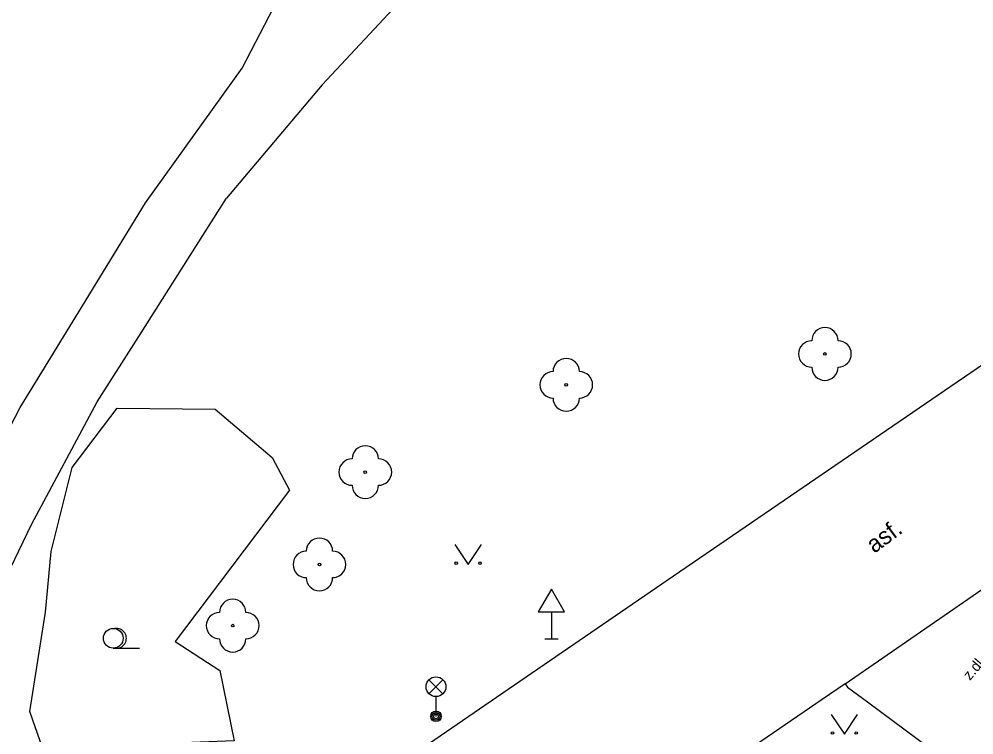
# Model space of a CAD drawing. Extents: x -600391 to -599491, y -1160176 to -1159402.
# Drawn here: x -599912.39 to -599876.18, y -1159846.03 to -1159818.89 of the extents above; entities that cross this region are included whole.
import ezdxf

# ---------------------------------------------------------------- set-up
doc = ezdxf.new("R2010")
doc.units = 0
for name, color, linetype in [('Level 10', 7, 'Continuous'), ('Level 11', 7, 'Continuous'), ('Level 21', 7, 'Continuous'), ('Level 22', 7, 'Continuous'), ('Level 33', 7, 'Continuous'), ('Level 34', 7, 'Continuous'), ('Level 36', 7, 'Continuous'), ('Level 40', 7, 'Continuous')]:
    doc.layers.add(name, color=color, linetype=linetype)

msp = doc.modelspace()

# ---------------------------------------------------------------- linework, layer by layer
at = {"layer": 'Level 10'}
for points in [[(-599908.3, -1159854.16), (-599900.65, -1159848.98), (-599894.29, -1159844.6), (-599887.33, -1159839.84), (-599885.81, -1159838.8), (-599882.41, -1159836.47), (-599875.58, -1159831.8), (-599869.53, -1159827.62), (-599863.69, -1159823.65), (-599851.15, -1159815.03), (-599844.29, -1159810.29), (-599837.59, -1159805.67), (-599828.35, -1159799.44)], [(-599881.06, -1159844.1), (-599881.93, -1159844.69), (-599889.56, -1159849.91)], [(-599881.06, -1159844.1), (-599880.98, -1159844.22)], [(-599880.98, -1159844.22), (-599880.22, -1159844.78), (-599876.86, -1159847.27)]]:
    msp.add_lwpolyline(points, dxfattribs=at)
at = {"layer": 'Level 11'}
for points in [[(-599903.93, -1159820.75), (-599902.22, -1159817.46)], [(-599897.85, -1159818.12), (-599900.9, -1159821.39)], [(-599907.6, -1159825.86), (-599903.93, -1159820.75)], [(-599900.9, -1159821.39), (-599904.52, -1159825.68)], [(-599909.43, -1159833.41), (-599907.85, -1159830.93), (-599904.52, -1159825.68)], [(-599912.35, -1159833.62), (-599910.13, -1159829.99), (-599907.6, -1159825.86)], [(-599911.92, -1159838.06), (-599909.43, -1159833.41)], [(-599915.4, -1159839.53), (-599914.44, -1159837.63), (-599912.35, -1159833.62)], [(-599914.29, -1159843.15), (-599913.03, -1159840.37), (-599911.92, -1159838.06)], [(-599881.06, -1159844.1), (-599878.2, -1159842.12), (-599875.68, -1159840.38)]]:
    msp.add_lwpolyline(points, dxfattribs=at)
at = {"layer": 'Level 21'}
for points in [[(-599911.98, -1159845.14), (-599911.39, -1159841.38), (-599911.17, -1159839.08), (-599910.38, -1159835.89), (-599908.67, -1159833.64), (-599904.96, -1159833.68), (-599902.79, -1159835.52)], [(-599902.79, -1159835.52), (-599902.14, -1159836.75), (-599906.47, -1159842.49), (-599904.78, -1159843.59), (-599904.23, -1159846.26), (-599907.45, -1159846.38), (-599908.31, -1159846.85), (-599909.64, -1159846.81), (-599907.86, -1159848.58), (-599906.46, -1159848.91), (-599905.59, -1159850.32), (-599906.99, -1159850.79), (-599907.95, -1159849.63), (-599909.73, -1159849.89), (-599910.81, -1159848.52), (-599911.98, -1159845.14)]]:
    msp.add_lwpolyline(points, dxfattribs=at)
at = {"layer": 'Level 22'}
for centre in [(-599881.83, -1159831.59), (-599891.64, -1159832.76), (-599899.26, -1159836.07), (-599901, -1159839.57), (-599904.29, -1159841.89)]:
    msp.add_circle(centre, 0.05, dxfattribs=at)
for centre, start, end in [((-599881.83, -1159831.09), 0, 180), ((-599882.33, -1159831.59), 90, 270), ((-599881.33, -1159831.59), 270, 90), ((-599891.64, -1159832.26), 0, 180), ((-599892.14, -1159832.76), 90, 270), ((-599891.14, -1159832.76), 270, 90), ((-599881.83, -1159832.09), 180, 0), ((-599891.64, -1159833.26), 180, 0), ((-599899.26, -1159835.57), 0, 180), ((-599899.76, -1159836.07), 90, 270), ((-599898.76, -1159836.07), 270, 90), ((-599899.26, -1159836.57), 180, 0), ((-599901, -1159839.07), 0, 180), ((-599901.5, -1159839.57), 90, 270), ((-599900.5, -1159839.57), 270, 90), ((-599901, -1159840.07), 180, 0), ((-599904.29, -1159841.39), 0, 180), ((-599904.79, -1159841.89), 90, 270), ((-599903.79, -1159841.89), 270, 90), ((-599904.29, -1159842.39), 180, 0)]:
    msp.add_arc(centre, 0.5, start, end, dxfattribs=at)
at = {"layer": 'Level 33'}
for p, q in [((-599896.845, -1159844.47), (-599896.315, -1159843.94)), ((-599896.845, -1159843.94), (-599896.315, -1159844.47)), ((-599896.58, -1159844.58), (-599896.58, -1159845.33))]:
    msp.add_line(p, q, dxfattribs=at)
for centre, radius in [((-599896.58, -1159844.205), 0.375), ((-599896.58, -1159845.33), 0.2), ((-599896.58, -1159845.33), 0.145), ((-599896.58, -1159845.33), 0.0876)]:
    msp.add_circle(centre, radius, dxfattribs=at)
at = {"layer": 'Level 34'}
for p, q in [((-599892.2, -1159841.372), (-599892.2, -1159842.39)), ((-599892.45, -1159842.39), (-599891.95, -1159842.39))]:
    msp.add_line(p, q, dxfattribs=at)
msp.add_lwpolyline([(-599892.7, -1159841.372), (-599891.7, -1159841.372), (-599892.2, -1159840.506)], close=True, dxfattribs=at)
at = {"layer": 'Level 36'}
msp.add_line((-599908.82, -1159842.745), (-599907.82, -1159842.745), dxfattribs=at)
for points in [[(-599895.86, -1159838.82), (-599895.36, -1159839.57), (-599894.86, -1159838.82)], [(-599881.59, -1159845.26), (-599881.09, -1159846.01), (-599880.59, -1159845.26)]]:
    msp.add_lwpolyline(points, dxfattribs=at)
for centre, radius in [((-599895.81, -1159839.52), 0.05), ((-599894.911, -1159839.52), 0.05), ((-599908.82, -1159842.37), 0.375), ((-599881.54, -1159845.96), 0.05), ((-599880.641, -1159845.96), 0.05)]:
    msp.add_circle(centre, radius, dxfattribs=at)
msp.add_arc((-599908.695, -1159842.37), 0.375, 260.4059, 99.5941, dxfattribs=at)

# ---------------------------------------------------------------- texts
at = {"layer": 'Level 40'}
for s, height, rotation, p in [('asf.', 0.65, 36.4574, (-599879.96, -1159839.17)), ('z.dl.', 0.4, 50, (-599876.33, -1159843.99))]:
    msp.add_text(s, height=height, rotation=rotation, dxfattribs=at).set_placement(p)

doc.saveas('drawing.dxf')
